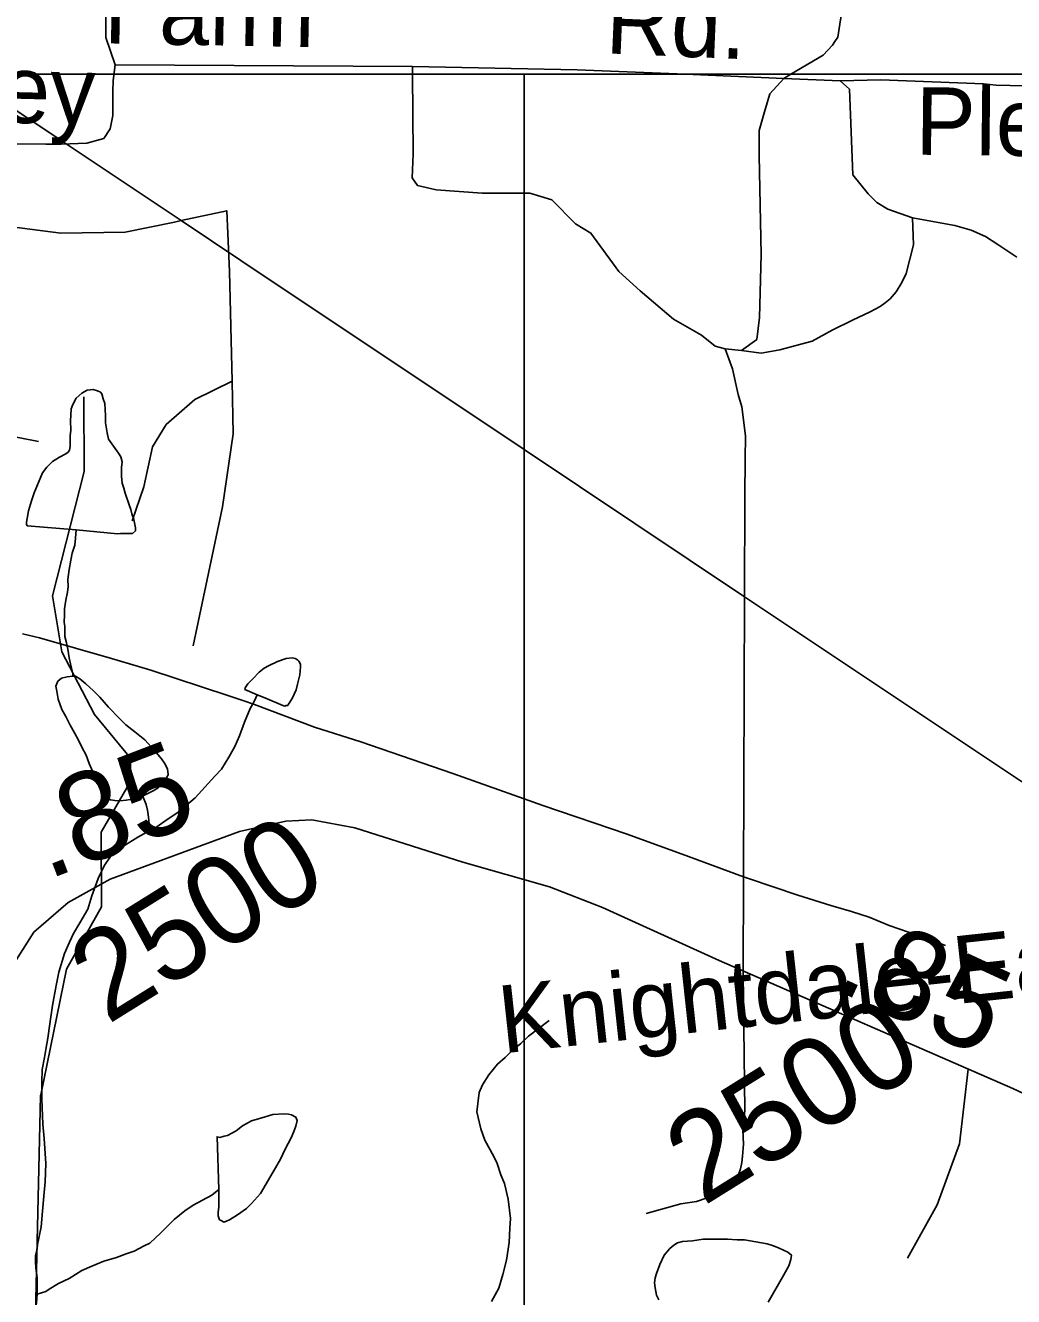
# Model space of a CAD drawing. Extents: x 2001466 to 31450019, y -30647475 to 847247.
# Drawn here: x 2156522 to 2159300, y 742171 to 745745 of the extents above; entities that cross this region are included whole.
import ezdxf

# ---------------------------------------------------------------- set-up
doc = ezdxf.new("R2010")
doc.units = 0
for name, color, linetype in [('Exist Hydrographic Misc Water Feature', 7, 'Continuous'), ('Exist Railroad Mainline', 7, 'Continuous'), ('Exist Road Non-System Type 51', 7, 'Continuous'), ('Exist Road Non-System Type 51 Label', 7, 'Continuous'), ('Exist Road Secondary Mileage Hundredths English Label', 7, 'Continuous'), ('Exist Road Secondary Type 51 Attributed', 7, 'Continuous'), ('Exist Road Secondary Type 51 Label', 7, 'Continuous'), ('Exist Road Secondary Type 51 Number Label', 7, 'Continuous'), ('Exist Utilities Electrical Transmission Line', 7, 'Continuous'), ('Map Preparation Inset Cut Line', 7, 'Continuous')]:
    doc.layers.add(name, color=color, linetype=linetype)

msp = doc.modelspace()

# ---------------------------------------------------------------- linework, layer by layer
at = {"layer": 'Exist Hydrographic Misc Water Feature'}
for points in [[(2156664.8, 744327.2), (2156780.7, 744315.8), (2156788.9, 744316.1), (2156822.9, 744316.3), (2156830.9, 744324), (2156830.9, 744332.1), (2156827, 744356.2), (2156820.7, 744372.2), (2156818.4, 744384.3), (2156814.5, 744394.2), (2156802.2, 744430.2), (2156798.3, 744444.2), (2156794.2, 744458.1), (2156791.9, 744477.9), (2156791.9, 744490.1), (2156792.2, 744501.9), (2156794, 744517.8), (2156789.9, 744531.8), (2156783.9, 744542), (2156755.2, 744581.6), (2156751.3, 744599.7), (2156747.2, 744627.5), (2156747, 744647.8), (2156745.2, 744681.8), (2156740.7, 744695.4), (2156736.6, 744709.4), (2156732.7, 744713.7), (2156724.7, 744717.3), (2156712.6, 744721.5), (2156695, 744719.4), (2156680.8, 744711.4), (2156664.8, 744697.1), (2156655, 744679.1), (2156650.9, 744667.2), (2156649.2, 744649.2), (2156649, 744633), (2156649.4, 744607), (2156647.6, 744591.1), (2156647.6, 744575.2), (2156647.6, 744565.1), (2156647.6, 744561), (2156645.5, 744551.2), (2156641.6, 744544.9), (2156635.9, 744540.9), (2156617.7, 744531.1), (2156598.2, 744518.6), (2156582, 744502.8), (2156569.9, 744486.8), (2156560.2, 744464.7), (2156546.5, 744430.7), (2156538.5, 744408.4), (2156530.9, 744380.3), (2156526.8, 744358.6), (2156525.2, 744348.3), (2156525, 744342.7), (2156526.8, 744338.3), (2156664.8, 744327.2)], [(2156564.7, 742737.9), (2156637.1, 743091.1), (2156736.2, 743266.2), (2156735.1, 743476.2), (2156817.2, 743618.9), (2156817.2, 743684.4), (2156716.3, 743807.9), (2156624.2, 743983.7), (2156598.2, 744141.6), (2156687.2, 744490.8), (2156686.1, 744700.8)], [(2156664.8, 744327.2), (2156663, 744303.1), (2156660.9, 744283.2), (2156652.9, 744261.2), (2156649.2, 744241.2), (2156645.3, 744215.4), (2156641.4, 744187.1), (2156641.6, 744167.2), (2156640.2, 744151.2), (2156635.7, 744129.2), (2156632, 744105), (2156632, 744087.2), (2156630.4, 744067.1), (2156632.2, 744055.1), (2156632.6, 744027), (2156636.7, 744013), (2156640.8, 743991.3), (2156644.9, 743967.2), (2156649, 743949.5), (2156655, 743921.4), (2156655.4, 743915.3)], [(2157173.5, 743862.5), (2157195.5, 743854.3), (2157245.5, 743832.5), (2157251.5, 743830.8), (2157255.2, 743832.7), (2157259.5, 743832.8), (2157261.5, 743836.6), (2157271.8, 743852.9), (2157283.5, 743877.1), (2157286.9, 743892.8), (2157293.1, 743919.1), (2157294.9, 743941.1), (2157294.9, 743948.7), (2157290.8, 743957.1), (2157286.7, 743960.9), (2157280.6, 743964.7), (2157272.8, 743966.7), (2157254.7, 743964.6), (2157230.8, 743956.4), (2157204.9, 743944.5), (2157192.8, 743938.2), (2157179.1, 743926.1), (2157161, 743908.1), (2157147.3, 743894), (2157143.4, 743888.2), (2157139.3, 743882.3), (2157139.1, 743878.2), (2157173.5, 743862.5)], [(2156655.4, 743915.3), (2156639.2, 743913.3), (2156623.2, 743909.2), (2156613.3, 743901), (2156607.2, 743886.9), (2156609.7, 743873.1), (2156613.6, 743851), (2156623.8, 743821.1), (2156635.9, 743801.4), (2156648, 743777.3), (2156660.1, 743755.5), (2156672.2, 743733.4), (2156680.2, 743715.6), (2156692.3, 743693.5), (2156700.7, 743669.5), (2156710.5, 743647.7), (2156719.2, 743629.8), (2156726.9, 743616), (2156740.9, 743590), (2156750.9, 743573.9), (2156761, 743567.9), (2156773.1, 743566.1), (2156787.2, 743564.3), (2156805.5, 743566.4), (2156817.2, 743568.3), (2156829.5, 743572.6), (2156853.1, 743578.7)], [(2156853.1, 743578.7), (2156880.7, 743592.8), (2156894.9, 743600.8), (2156914.8, 743620.9), (2156923, 743638.8), (2156920.9, 743654.9), (2156912.5, 743670.7), (2156904.3, 743682.9), (2156884.4, 743706.6), (2156858, 743736.6), (2156829.7, 743758.3), (2156804.2, 743778.4), (2156786, 743796.1), (2156755.4, 743827.9), (2156731.3, 743856), (2156713.4, 743873.6), (2156691.7, 743893.6), (2156675.3, 743907.4), (2156663, 743915.4), (2156655.4, 743915.3)], [(2157173.5, 743862.5), (2157165.8, 743846.2), (2157153.5, 743824.1), (2157137.9, 743785.9), (2157123.7, 743747.9), (2157110.4, 743717.9), (2157094.2, 743687.9), (2157072.9, 743653.8), (2157054.6, 743633.8), (2156999, 743573.2), (2156951.3, 743533.1), (2156913.7, 743507.1), (2156882, 743484.7), (2156869.9, 743480.5)], [(2156853.1, 743578.7), (2156853.1, 743574.6), (2156861.3, 743554.7), (2156864.9, 743538.8), (2156867.2, 743526.7), (2156869.3, 743510.5), (2156869.5, 743498.8), (2156869.3, 743490.7), (2156869.7, 743484.6), (2156869.9, 743480.5)], [(2156869.9, 743480.5), (2156837.9, 743462.6), (2156796, 743436.4), (2156780.1, 743426.3), (2156760.2, 743406.2), (2156744, 743383.9), (2156726.7, 743345.9), (2156708.9, 743297.9), (2156697, 743260), (2156675.3, 743221.5), (2156657.2, 743191.7), (2156645.5, 743167.5), (2156631.8, 743135.6), (2156616.2, 743083.2), (2156608.2, 743045.4), (2156598.4, 742989.3), (2156590.6, 742937.3), (2156585.3, 742897.2), (2156579.5, 742865.2), (2156575.4, 742843.1), (2156569.3, 742809.1), (2156567.6, 742773.3), (2156568, 742725.4), (2156570.5, 742655.2), (2156574.8, 742615.2), (2156578.9, 742545.2), (2156577.5, 742493.1), (2156573.8, 742453.1), (2156569.7, 742411.1), (2156565.8, 742367.1), (2156560, 742335.1), (2156556.1, 742317), (2156554.7, 742305.1), (2156550.4, 742285.1), (2156550.4, 742269.3), (2156550.8, 742251.3), (2156554.5, 742223.2), (2156554.7, 742201.2), (2156555.3, 742177.2)], [(2157994.4, 742947.3), (2157936.3, 742903), (2157914.6, 742882.7), (2157890.6, 742862.8), (2157871.1, 742842.6), (2157849, 742824.5), (2157825.2, 742794.4), (2157807.4, 742766.3), (2157797.7, 742744.2), (2157791.6, 742690), (2157802, 742642.2), (2157814.1, 742610.3), (2157838.7, 742564.4), (2157848.6, 742544.7), (2157858.6, 742512.7), (2157869.1, 742488.4), (2157879.1, 742444.7), (2157885.5, 742390.6), (2157883.8, 742362.9), (2157881.8, 742322.6), (2157874.2, 742272.7), (2157864.4, 742232.8), (2157852.7, 742194.4), (2157832.8, 742156.4)], [(2156646.2, 740010.5), (2156604.1, 740027.7), (2156619.3, 740375.1), (2156568.2, 740566.5), (2156374.3, 740898.4), (2156373.2, 741131.4), (2156578.3, 741734.1), (2156544.2, 741875.9), (2156564.1, 742735), (2156564.7, 742737.9)], [(2157065.3, 742472.1), (2157065.5, 742435.9), (2157065.3, 742422.2), (2157063.4, 742408.2), (2157063.4, 742398.1), (2157065.9, 742392.1), (2157067.9, 742386.1), (2157071.8, 742384.3), (2157079.6, 742380.3), (2157087.6, 742382.3), (2157095.6, 742386.4), (2157117.8, 742400.4), (2157143.4, 742418.5), (2157157.6, 742432.5), (2157183.2, 742460.7), (2157225, 742533.1), (2157238.8, 742557), (2157252.3, 742584.9), (2157268.7, 742616.9), (2157276.5, 742635.3), (2157282.2, 742649.4), (2157286.1, 742665.4), (2157282.2, 742675.4), (2157269.9, 742681.3), (2157261.9, 742683.3), (2157248.2, 742685), (2157218, 742683), (2157186.3, 742672.9), (2157158, 742664.5), (2157132.3, 742650.6), (2157114.3, 742636.3), (2157090.5, 742624), (2157080.5, 742621.9), (2157068.8, 742618), (2157060.6, 742620.1), (2157065.3, 742472.1)], [(2157065.3, 742472.1), (2157045.6, 742456), (2156993.7, 742427.7), (2156969.7, 742411.5), (2156939.8, 742387.2), (2156921.9, 742369.2), (2156901.9, 742349.1), (2156872.1, 742321.1), (2156855.9, 742313.1), (2156828, 742298.6), (2156804.7, 742290.4), (2156778.4, 742280.6), (2156742.5, 742270.2), (2156708.9, 742256.2), (2156680.8, 742243.8), (2156644.9, 742221.7), (2156614.8, 742207.5), (2156588.7, 742191.6), (2156578.9, 742185.4), (2156555.3, 742177.2)], [(2158610.3, 742154.8), (2158654, 742231.4), (2158668.2, 742257.3), (2158673.7, 742275.1), (2158675.8, 742287.4), (2158665.5, 742295.4), (2158641.5, 742307.1), (2158625.7, 742313.1), (2158607.9, 742318.7), (2158575.7, 742324.8), (2158543.5, 742330.5), (2158523.4, 742330.2), (2158495.7, 742332.4), (2158459.6, 742332.2), (2158427.6, 742331.8), (2158397.7, 742327.8), (2158369.6, 742325.5), (2158355.9, 742321.5), (2158345.4, 742315.4), (2158333.7, 742305.4), (2158317.9, 742287.1), (2158305.8, 742261.3), (2158296, 742235.2), (2158292.3, 742223.2), (2158290.5, 742208.9), (2158292.3, 742195.2), (2158296.2, 742175.1), (2158302.8, 742161.2)], [(2156555.3, 742177.2), (2156553.1, 742153.2), (2156549.4, 742133.1), (2156521.7, 742059), (2156515.9, 742007.1), (2156512.5, 741952.9), (2156508.6, 741901.1), (2156503, 741855), (2156501.2, 741802.9), (2156499.5, 741765)]]:
    msp.add_lwpolyline(points, dxfattribs=at)
at = {"layer": 'Exist Railroad Mainline'}
msp.add_lwpolyline([(2156513.5, 744034.6), (2156561.6, 744023.2), (2156764.2, 743965.2), (2156814.5, 743949.8), (2156874.7, 743932.4), (2157091.4, 743860.7), (2157133.5, 743847.3), (2157165.7, 743835.6), (2157334.6, 743771.4), (2157464.9, 743730.7), (2157724, 743641.4), (2157924.3, 743570.6), (2157977, 743552), (2158213.9, 743470.6), (2158386.6, 743408.4), (2158541.3, 743351.3), (2158555.3, 743346.2), (2158693.9, 743299.6), (2158786.3, 743270.7), (2158844.5, 743253.3), (2158894.6, 743237.7), (2158950.9, 743214.3), (2159005.1, 743195), (2159109.5, 743158.1)], dxfattribs=at)
at = {"layer": 'Exist Road Non-System Type 51'}
for p, q in [((2156774, 745634.5), (2157610.1, 745629.4)), ((2157610.1, 745629.4), (2157610.3, 745607.9)), ((2158377.8, 745607.9), (2158654.1, 745596.3)), ((2158654.1, 745596.3), (2158673.9, 745607.9)), ((2158654.1, 745596.3), (2158812.8, 745589.6)), ((2157095.6, 745053.4), (2157103.1, 744744.8)), ((2158535.3, 744830.9), (2158489.9, 744835.7)), ((2158543.8, 744138.8), (2158541.3, 743351.3)), ((2158541.3, 743351.3), (2158540.4, 743081.5))]:
    msp.add_line(p, q, dxfattribs=at)
for points in [[(2156625.5, 746604.1), (2156644.2, 746596.8), (2156681.1, 746580.9), (2156695.3, 746570.6), (2156712.7, 746554.2), (2156727.1, 746532.3), (2156737.4, 746506.3), (2156741.6, 746486.9), (2156741.6, 746459.6), (2156740.3, 746424.6), (2156746.8, 746083.3), (2156748.1, 745711.1), (2156774, 745634.5)], [(2158673.9, 745607.9), (2158765, 745661.4), (2158791.3, 745690.1), (2158798.3, 745699.8), (2158806.4, 745712.2), (2158820, 745802.6), (2158859.5, 745964.7), (2158840.5, 746078.5), (2158834, 746114.4), (2158833.3, 746178.4), (2158834.8, 746222.6), (2158834.5, 746262.6), (2158830, 746300.4), (2158813.3, 746362.2), (2158809, 746388.3), (2158790.8, 746426.2)], [(2156767.5, 745560.6), (2156768.8, 745590.4), (2156774, 745634.5)], [(2157610.3, 745607.9), (2157612.1, 745383.8), (2157609.7, 745316.8), (2157624, 745295.2), (2157676.7, 745283.3), (2157805.8, 745273.7), (2157896.7, 745273.7), (2157924.3, 745273.7)], [(2157610.1, 745629.4), (2158073.7, 745620.7), (2158377.8, 745607.9)], [(2159604.2, 745605.9), (2159592.7, 745595.2), (2159574.9, 745586.3), (2159542.8, 745579.2), (2159494.8, 745574.7), (2159414.7, 745575.6), (2159330.2, 745575.6), (2159252, 745577.4), (2159215.5, 745580.9), (2158927.6, 745592), (2158812.8, 745589.6)], [(2158654.1, 745596.3), (2158615, 745552.4), (2158600, 745502.2), (2158584.9, 745449.5), (2158584.9, 745379.3), (2158590.3, 745101.4), (2158585.6, 744924.2), (2158578.4, 744862), (2158535.3, 744830.9)], [(2158812.8, 745589.6), (2158839.1, 745565.7), (2158848.4, 745324.8), (2158891.7, 745271.3), (2158915.6, 745247.4), (2158946.7, 745228.2), (2159016.1, 745204.3)], [(2156767.5, 745560.6), (2156767.2, 745492.2), (2156759.7, 745454.6), (2156742.1, 745427), (2156694.5, 745414.4), (2156622.3, 745411.6)], [(2156159.8, 745409), (2156314.9, 745409), (2156407, 745412.9), (2156579.5, 745411.6), (2156622.3, 745411.6)], [(2157924.3, 745273.7), (2157939.8, 745273.7), (2158001.9, 745254.5), (2158068.9, 745187.5), (2158112, 745161.2), (2158190.9, 745053.5), (2158250.7, 744998.4), (2158344, 744919.5), (2158422.9, 744874), (2158461.2, 744842.9), (2158489.9, 744835.7)], [(2156959.7, 745196.6), (2157088.1, 745224), (2157095.6, 745053.4)], [(2156123.5, 745200.1), (2156483.9, 745178.8), (2156621.8, 745161.3), (2156802.3, 745163.8), (2156941.2, 745192.3), (2156959.7, 745196.6)], [(2159016.1, 745204.3), (2159019.4, 745128.3), (2158998.3, 745047.9), (2158986.6, 745022), (2158970.8, 744995.9), (2158953.3, 744976.5), (2158939, 744965.4), (2158925.2, 744955.2), (2158896.9, 744939.4), (2158847.6, 744916.4), (2158790.1, 744888.4), (2158734.2, 744857.2), (2158643, 744833.3), (2158590.3, 744823.7), (2158535.3, 744830.9)], [(2159016.1, 745204.3), (2159135.7, 745182.7), (2159181.7, 745169), (2159221.8, 745151.5), (2159258.7, 745127), (2159309.5, 745093.8)], [(2158489.9, 744835.7), (2158510.3, 744779.2), (2158525.8, 744707.1), (2158536.1, 744673), (2158547, 744591.2), (2158545.7, 744525.3), (2158544.8, 744423.3), (2158543.8, 744138.8)], [(2157103.1, 744744.8), (2156997.8, 744693.6), (2156917.2, 744622.7), (2156879, 744560.4), (2156854.9, 744447.7), (2156822.3, 744352.4)], [(2157103.1, 744744.8), (2157105.7, 744596.8), (2157075.6, 744391), (2156993.8, 744000.4)], [(2156153.3, 744631.9), (2156228.5, 744607.3), (2156344, 744602.1), (2156447.7, 744596.9), (2156558.5, 744574.8)], [(2158540.4, 743081.5), (2158544.7, 742693.7), (2158539.2, 742639.6), (2158541.5, 742599.6), (2158538, 742565.4), (2158536.1, 742547.5), (2158532.3, 742529.6), (2158526.5, 742511.5), (2158516.8, 742487.3), (2158505, 742475.1), (2158463.1, 742452.8), (2158439.2, 742448.5), (2158409.2, 742438.1), (2158365.3, 742431.6), (2158267.6, 742404.6)], [(2159172.8, 742810.5), (2159148, 742599.8), (2159085.8, 742428.5), (2159002.1, 742278.9)]]:
    msp.add_lwpolyline(points, dxfattribs=at)
at = {"layer": 'Exist Road Secondary Type 51 Attributed'}
msp.add_lwpolyline([(2159857.2, 742490.7), (2159616.5, 742607), (2159298.4, 742755.7), (2158472.8, 743115.9), (2158144.2, 743264.6), (2157995.6, 743323.2), (2157751.8, 743392.3), (2157448.4, 743488.6), (2157327, 743511.7), (2157253.7, 743507.5), (2157124, 743478.2), (2156759.9, 743344.1), (2156641.6, 743279.2), (2156545.3, 743195.4), (2156459.5, 743059.3)], dxfattribs=at)
at = {"layer": 'Exist Utilities Electrical Transmission Line'}
for p, q in [((2156619.6, 745423.7), (2156959.7, 745196.6)), ((2156959.7, 745196.6), (2157127.7, 745084.4)), ((2157127.7, 745084.4), (2157924.3, 744552.4)), ((2157924.3, 744552.4), (2158543.8, 744138.8)), ((2158543.8, 744138.8), (2159861.1, 743259.1))]:
    msp.add_line(p, q, dxfattribs=at)
msp.add_lwpolyline([(2156089.3, 745606.8), (2156464.3, 745527.4), (2156619.6, 745423.7)], dxfattribs=at)
at = {"layer": 'Map Preparation Inset Cut Line'}
for p, q in [((2156089.3, 745607.9), (2156790.3, 745607.9)), ((2156790.3, 745607.9), (2157610.3, 745607.9)), ((2157610.3, 745607.9), (2157924.3, 745607.9)), ((2157924.3, 745607.9), (2158377.8, 745607.9)), ((2157924.3, 745607.9), (2157924.3, 745273.7)), ((2158377.8, 745607.9), (2158673.9, 745607.9)), ((2158673.9, 745607.9), (2159639.3, 745607.9)), ((2157924.3, 745273.7), (2157924.3, 744552.4)), ((2157924.3, 744552.4), (2157924.3, 743570.6)), ((2157924.3, 743570.6), (2157924.3, 743348)), ((2157924.3, 743348), (2157924.3, 740373.8))]:
    msp.add_line(p, q, dxfattribs=at)

# ---------------------------------------------------------------- texts
at = {"layer": 'Exist Road Non-System Type 51 Label'}
for s, rotation, p in [('Farm', 358.9275, (2156741.4, 745694.9)), ('Rd.', 357.5893, (2158151, 745666.7)), ('Massey', 358.567, (2155841.2, 745487.6)), ('Pleasant', 359.4027, (2159023.7, 745381.6))]:
    msp.add_text(s, height=190, rotation=rotation, dxfattribs=at).set_placement(p)
at = {"layer": 'Exist Road Secondary Mileage Hundredths English Label'}
for rotation, p in [(20.9109, (2156582.9, 743341.8)), (335.1692, (2158789.6, 743037.5))]:
    msp.add_text('.85', height=250, rotation=rotation, dxfattribs=at).set_placement(p)
at = {"layer": 'Exist Road Secondary Type 51 Label'}
msp.add_text('Knightdale-Eagle', height=190, rotation=6.2034, dxfattribs=at).set_placement((2157863.6, 742854.3))
at = {"layer": 'Exist Road Secondary Type 51 Number Label'}
for p in [(2156752.3, 742933.8), (2158427.6, 742423.4)]:
    msp.add_text('2500', height=250, rotation=31.918, dxfattribs=at).set_placement(p)

doc.saveas('drawing.dxf')
